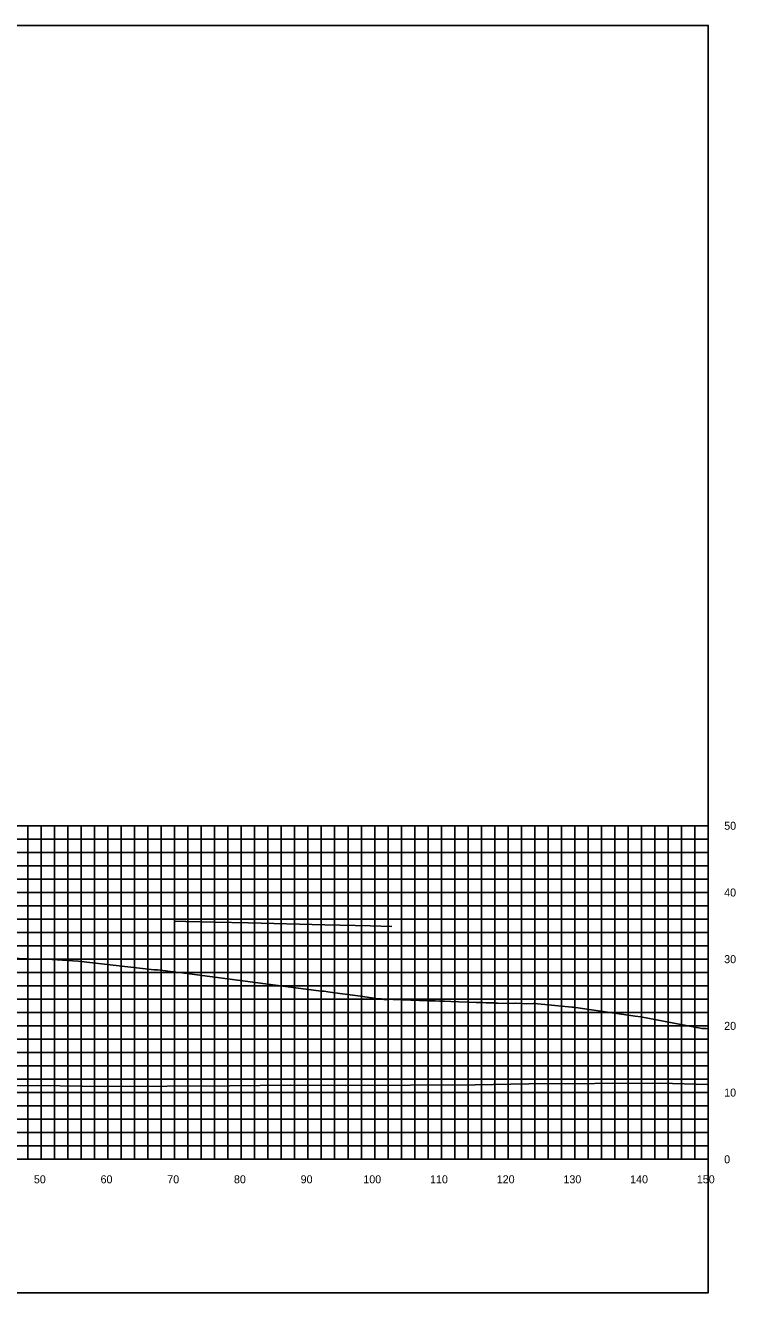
# Model space of a CAD drawing. Extents: x 1800880 to 1818864, y 245271 to 250560.
# Drawn here: x 1817270 to 1817376.5, y 249035.8 to 249225.8 of the extents above; entities that cross this region are included whole.
import ezdxf

# ---------------------------------------------------------------- set-up
doc = ezdxf.new("R2010")
doc.units = 0
for name, color, linetype in [('33', 7, 'Continuous'), ('CL-CNST', 7, 'Continuous'), ('DESIGN - DRAINAGE - Bridges', 7, 'Continuous'), ('Level 37', 7, 'Continuous'), ('Level 46', 7, 'Continuous'), ('Level 62', 7, 'Continuous')]:
    doc.layers.add(name, color=color, linetype=linetype)

msp = doc.modelspace()

# ---------------------------------------------------------------- linework, layer by layer
at = {"layer": 'CL-CNST'}
msp.add_lwpolyline([(1817267.94, 249085.89), (1817270.22, 249085.79), (1817271.44, 249085.73), (1817272, 249085.74), (1817272.96, 249085.76), (1817273.23, 249085.77), (1817277.93, 249085.43), (1817289.33, 249084.14), (1817289.48, 249084.14), (1817289.84, 249084.14), (1817293, 249083.74), (1817293.11, 249083.74), (1817307.5, 249081.85), (1817312.07, 249081.26), (1817312.1, 249081.26), (1817314.02, 249081), (1817314.33, 249080.96), (1817314.83, 249080.95), (1817315.35, 249080.87), (1817316.44, 249080.72), (1817320.24, 249080.19), (1817322.92, 249079.81), (1817323.04, 249079.8), (1817323.17, 249079.8), (1817323.27, 249079.79), (1817323.36, 249079.79), (1817323.42, 249079.79), (1817323.48, 249079.78), (1817324.04, 249079.67), (1817324.49, 249079.74), (1817325.14, 249079.73), (1817329.09, 249079.58), (1817329.36, 249079.57), (1817329.68, 249079.55), (1817330.04, 249079.54), (1817330.44, 249079.53), (1817330.91, 249079.51), (1817331.46, 249079.49), (1817332.1, 249079.47), (1817332.87, 249079.44), (1817333.82, 249079.41), (1817334.99, 249079.37), (1817336.49, 249079.31), (1817337.63, 249079.27), (1817338.05, 249079.26), (1817338.62, 249079.24), (1817339.08, 249079.22), (1817339.45, 249079.21), (1817339.75, 249079.2), (1817340.01, 249079.19), (1817340.24, 249079.19), (1817340.43, 249079.18), (1817340.59, 249079.18), (1817340.74, 249079.17), (1817340.87, 249079.17), (1817343.19, 249079.1), (1817343.51, 249079.18), (1817343.53, 249079.18), (1817344.37, 249079.13), (1817345.21, 249079.06), (1817346.22, 249079.11), (1817346.35, 249079.11), (1817351.93, 249078.54), (1817352.21, 249078.54), (1817352.49, 249078.53), (1817361.46, 249077.2), (1817362.3, 249077.09), (1817371.46, 249075.38), (1817371.69, 249075.38), (1817372.04, 249075.37), (1817372.39, 249075.3)], dxfattribs=at)
at = {"layer": 'DESIGN - DRAINAGE - Bridges'}
for p, q in [((1817372.39, 249055.75), (1817372.39, 249105.75)), ((1817372.45, 249105.75), (1817372.39, 249105.75)), ((1817372.45, 249095.75), (1817372.39, 249095.75)), ((1817372.45, 249085.75), (1817372.39, 249085.75)), ((1817372.45, 249075.75), (1817372.39, 249075.75)), ((1817372.45, 249065.75), (1817372.39, 249065.75)), ((1817072.39, 249055.75), (1817372.39, 249055.75)), ((1817272.39, 249055.69), (1817272.39, 249055.75)), ((1817282.39, 249055.69), (1817282.39, 249055.75)), ((1817292.39, 249055.69), (1817292.39, 249055.75)), ((1817302.39, 249055.69), (1817302.39, 249055.75)), ((1817312.39, 249055.69), (1817312.39, 249055.75)), ((1817322.39, 249055.69), (1817322.39, 249055.75)), ((1817332.39, 249055.69), (1817332.39, 249055.75)), ((1817342.39, 249055.69), (1817342.39, 249055.75)), ((1817352.39, 249055.69), (1817352.39, 249055.75)), ((1817362.39, 249055.69), (1817362.39, 249055.75)), ((1817372.39, 249055.69), (1817372.39, 249055.75)), ((1817372.45, 249055.75), (1817372.39, 249055.75))]:
    msp.add_line(p, q, dxfattribs=at)
at = {"layer": 'Level 37'}
msp.add_lwpolyline([(1817072.39, 249035.75), (1817372.39, 249035.75), (1817372.39, 249225.75), (1817072.39, 249225.75)], close=True, dxfattribs=at)
at = {"layer": 'Level 46'}
for p, q in [((1817072.39, 249105.75), (1817372.39, 249105.75)), ((1817270.39, 249055.75), (1817270.39, 249105.75)), ((1817272.39, 249055.75), (1817272.39, 249105.75)), ((1817274.39, 249055.75), (1817274.39, 249105.75)), ((1817276.39, 249055.75), (1817276.39, 249105.75)), ((1817278.39, 249055.75), (1817278.39, 249105.75)), ((1817280.39, 249055.75), (1817280.39, 249105.75)), ((1817282.39, 249055.75), (1817282.39, 249105.75)), ((1817284.39, 249055.75), (1817284.39, 249105.75)), ((1817286.39, 249055.75), (1817286.39, 249105.75)), ((1817288.39, 249055.75), (1817288.39, 249105.75)), ((1817290.39, 249055.75), (1817290.39, 249105.75)), ((1817292.39, 249055.75), (1817292.39, 249105.75)), ((1817294.39, 249055.75), (1817294.39, 249105.75)), ((1817296.39, 249055.75), (1817296.39, 249105.75)), ((1817298.39, 249055.75), (1817298.39, 249105.75)), ((1817300.39, 249055.75), (1817300.39, 249105.75)), ((1817302.39, 249055.75), (1817302.39, 249105.75)), ((1817304.39, 249055.75), (1817304.39, 249105.75)), ((1817306.39, 249055.75), (1817306.39, 249105.75)), ((1817308.39, 249055.75), (1817308.39, 249105.75)), ((1817310.39, 249055.75), (1817310.39, 249105.75)), ((1817312.39, 249055.75), (1817312.39, 249105.75)), ((1817314.39, 249055.75), (1817314.39, 249105.75)), ((1817316.39, 249055.75), (1817316.39, 249105.75)), ((1817318.39, 249055.75), (1817318.39, 249105.75)), ((1817320.39, 249055.75), (1817320.39, 249105.75)), ((1817322.39, 249055.75), (1817322.39, 249105.75)), ((1817324.39, 249055.75), (1817324.39, 249105.75)), ((1817326.39, 249055.75), (1817326.39, 249105.75)), ((1817328.39, 249055.75), (1817328.39, 249105.75)), ((1817330.39, 249055.75), (1817330.39, 249105.75)), ((1817332.39, 249055.75), (1817332.39, 249105.75)), ((1817334.39, 249055.75), (1817334.39, 249105.75)), ((1817336.39, 249055.75), (1817336.39, 249105.75)), ((1817338.39, 249055.75), (1817338.39, 249105.75)), ((1817340.39, 249055.75), (1817340.39, 249105.75)), ((1817342.39, 249055.75), (1817342.39, 249105.75)), ((1817344.39, 249055.75), (1817344.39, 249105.75)), ((1817346.39, 249055.75), (1817346.39, 249105.75)), ((1817348.39, 249055.75), (1817348.39, 249105.75)), ((1817350.39, 249055.75), (1817350.39, 249105.75)), ((1817352.39, 249055.75), (1817352.39, 249105.75)), ((1817354.39, 249055.75), (1817354.39, 249105.75)), ((1817356.39, 249055.75), (1817356.39, 249105.75)), ((1817358.39, 249055.75), (1817358.39, 249105.75)), ((1817360.39, 249055.75), (1817360.39, 249105.75)), ((1817362.39, 249055.75), (1817362.39, 249105.75)), ((1817364.39, 249055.75), (1817364.39, 249105.75)), ((1817366.39, 249055.75), (1817366.39, 249105.75)), ((1817368.39, 249055.75), (1817368.39, 249105.75)), ((1817370.39, 249055.75), (1817370.39, 249105.75)), ((1817372.39, 249055.75), (1817372.39, 249105.75)), ((1817072.39, 249103.75), (1817372.39, 249103.75)), ((1817072.39, 249101.75), (1817372.39, 249101.75)), ((1817072.39, 249099.75), (1817372.39, 249099.75)), ((1817072.39, 249097.75), (1817372.39, 249097.75)), ((1817072.39, 249095.75), (1817372.39, 249095.75)), ((1817072.39, 249093.75), (1817372.39, 249093.75)), ((1817072.39, 249091.75), (1817372.39, 249091.75)), ((1817072.39, 249089.75), (1817372.39, 249089.75)), ((1817072.39, 249087.75), (1817372.39, 249087.75)), ((1817072.39, 249085.75), (1817372.39, 249085.75)), ((1817072.39, 249083.75), (1817372.39, 249083.75)), ((1817072.39, 249081.75), (1817372.39, 249081.75)), ((1817072.39, 249079.75), (1817372.39, 249079.75)), ((1817072.39, 249077.75), (1817372.39, 249077.75)), ((1817072.39, 249075.75), (1817372.39, 249075.75)), ((1817072.39, 249073.75), (1817372.39, 249073.75)), ((1817072.39, 249071.75), (1817372.39, 249071.75)), ((1817072.39, 249069.75), (1817372.39, 249069.75)), ((1817072.39, 249067.75), (1817372.39, 249067.75)), ((1817072.39, 249065.75), (1817372.39, 249065.75)), ((1817072.39, 249063.75), (1817372.39, 249063.75)), ((1817072.39, 249061.75), (1817372.39, 249061.75)), ((1817072.39, 249059.75), (1817372.39, 249059.75)), ((1817072.39, 249057.75), (1817372.39, 249057.75)), ((1817072.39, 249055.75), (1817372.39, 249055.75))]:
    msp.add_line(p, q, dxfattribs=at)
at = {"layer": 'Level 62'}
for points in [[(1817292.43, 249091.46), (1817294.06, 249091.42), (1817298.44, 249091.31), (1817303.49, 249091.19), (1817314.91, 249090.91), (1817321.71, 249090.74), (1817324.95, 249090.66)], [(1817072.39, 249067.31), (1817087.66, 249067.19), (1817093.14, 249067.18), (1817115.42, 249066.97), (1817123.97, 249066.96), (1817143.17, 249066.83), (1817154.22, 249066.83), (1817170.93, 249066.71), (1817184.04, 249066.73), (1817198.68, 249066.63), (1817213.53, 249066.68), (1817226.44, 249066.64), (1817242.77, 249066.71), (1817254.19, 249066.73), (1817271.8, 249066.83), (1817281.95, 249066.65), (1817300.67, 249066.76), (1817309.7, 249066.86), (1817318.03, 249066.8), (1817337.46, 249066.92), (1817345.49, 249067.06), (1817365.22, 249067.17), (1817372.39, 249066.98)]]:
    msp.add_lwpolyline(points, dxfattribs=at)

# ---------------------------------------------------------------- texts
for s, p in [('50', (1817271.29, 249052.15)), ('60', (1817281.29, 249052.15)), ('70', (1817291.29, 249052.15)), ('80', (1817301.29, 249052.15)), ('90', (1817311.29, 249052.15)), ('100', (1817320.69, 249052.15)), ('110', (1817330.69, 249052.15)), ('120', (1817340.69, 249052.15)), ('130', (1817350.69, 249052.15)), ('140', (1817360.69, 249052.15)), ('150', (1817370.69, 249052.15))]:
    msp.add_text(s, height=1.2).set_placement(p)
at = {"layer": '33'}
for s, p in [('50', (1817374.79, 249105.15)), ('40', (1817374.79, 249095.15)), ('30', (1817374.79, 249085.15)), ('20', (1817374.79, 249075.15)), ('10', (1817374.79, 249065.15)), ('0', (1817374.79, 249055.15))]:
    msp.add_text(s, height=1.2, dxfattribs=at).set_placement(p)

doc.saveas('drawing.dxf')
